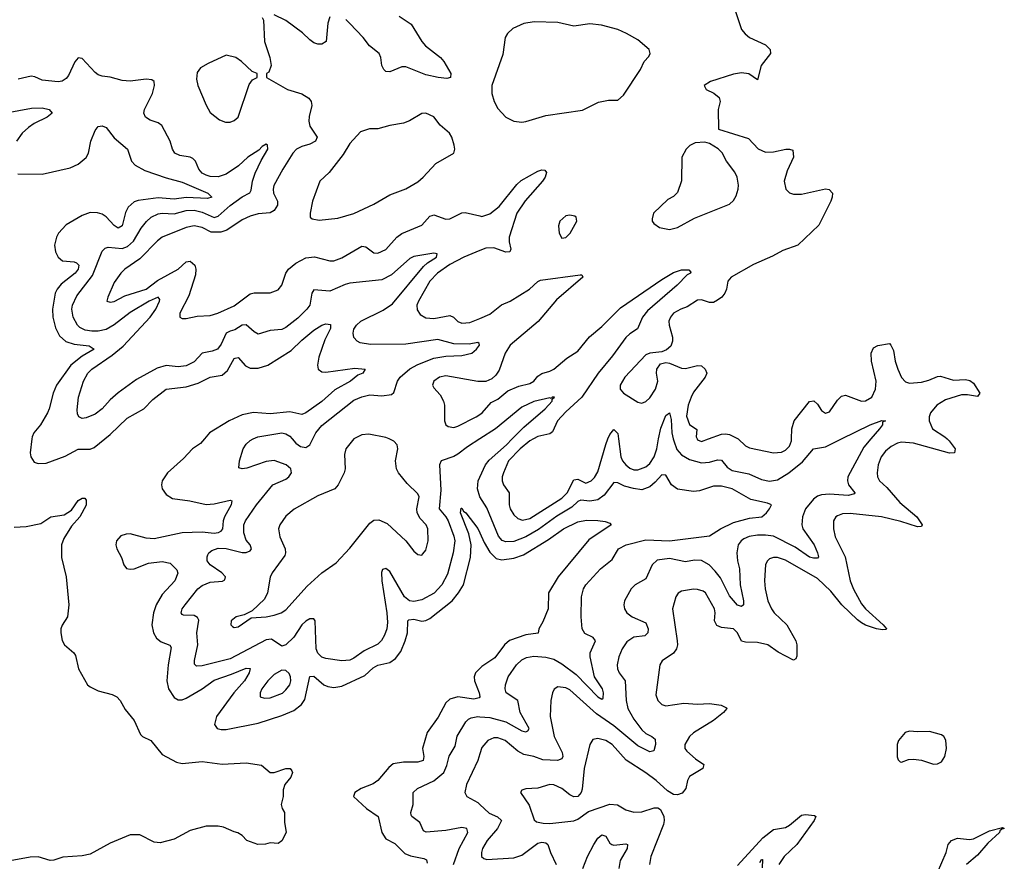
# Model space of a CAD drawing. Header units: inches. Extents: x 1603819 to 1745079, y 385938 to 533966.
# Tile 524 of 561: x 1647697 to 1652625, y 497886 to 502099. Entities that reach past the tile are written whole.
import ezdxf

# ---------------------------------------------------------------- set-up
doc = ezdxf.new("R2010")
doc.units = ezdxf.units.IN
doc.header["$MEASUREMENT"] = 0
for name, color, linetype in [('B6449', 7, 'Continuous'), ('B6459', 7, 'Continuous'), ('B6540', 7, 'Continuous'), ('B6550', 7, 'Continuous')]:
    doc.layers.add(name, color=color, linetype=linetype)

msp = doc.modelspace()

# ---------------------------------------------------------------- linework, layer by layer
at = {"layer": 'B6449', "color": 5}
for points, elevation in [([(1647758.9, 500000), (1647750.2, 499930), (1647753.7, 499910), (1647770, 499883.9), (1647790, 499876.8), (1647830, 499878.4), (1647925.5, 499914.5), (1647990, 499949.4), (1648050, 499948.9), (1648070, 499956.6), (1648122.7, 500000)], 320), ([(1648622.2, 500000), (1648602.9, 499977.1), (1648561.3, 499950), (1648517.4, 499902.6), (1648436.5, 499830), (1648410.2, 499790), (1648406.4, 499770), (1648410, 499751), (1648430, 499722.8), (1648461.4, 499701.4), (1648549.6, 499689.6), (1648630, 499672.1), (1648670, 499675.7), (1648750, 499693.4), (1648758.4, 499690), (1648756.1, 499670), (1648721.8, 499610), (1648715.2, 499590), (1648712.5, 499550), (1648702.6, 499537.4), (1648690.4, 499529.6), (1648670, 499527.2), (1648610, 499533.4), (1648510, 499530.9), (1648370, 499500.2), (1648330, 499503.7), (1648250, 499524.5), (1648230, 499524), (1648204.3, 499515.7), (1648182.4, 499490), (1648179.1, 499470), (1648183.2, 499450), (1648206.4, 499406.4), (1648218, 499370), (1648232.1, 499352.1), (1648250, 499347.8), (1648270, 499350.2), (1648341.4, 499378.6), (1648410, 499386.3), (1648450, 499378.6), (1648484.3, 499344.3), (1648489, 499329), (1648474.2, 499290), (1648410, 499221.6), (1648379.6, 499170), (1648367, 499130), (1648359.1, 499070), (1648366.7, 499030), (1648382.6, 499002.6), (1648404.9, 498984.9), (1648448.2, 498968.2), (1648456.1, 498956.1), (1648440.1, 498870), (1648433.7, 498790), (1648442.5, 498750), (1648470, 498705.6), (1648490, 498694.4), (1648510, 498694.7), (1648530, 498701.8), (1648610, 498749.7), (1648670, 498792.7), (1648757.6, 498822.4), (1648830, 498853.3), (1648851.5, 498851.5), (1648845.7, 498830), (1648822.7, 498790), (1648769.6, 498730), (1648682.5, 498610), (1648672, 498570), (1648684.9, 498550), (1648705.1, 498545.1), (1648730, 498546.1), (1648890, 498577.8), (1649010, 498615.3), (1649070, 498641.4), (1649107.6, 498670), (1649124.5, 498695.5), (1649150, 498811.5), (1649170, 498812.6), (1649219.7, 498770), (1649240.2, 498760.2), (1649270, 498756.6), (1649310, 498762.5), (1649424.7, 498815.3), (1649466.4, 498853.6), (1649490, 498867.5), (1649550, 498881.6), (1649578.8, 498901.2), (1649604.4, 498935.6), (1649625.7, 498990), (1649637.8, 499030), (1649640.3, 499090), (1649644.8, 499095.2), (1649670, 499097.5), (1649710, 499088.1), (1649730, 499090.6), (1649750, 499101.8), (1649860.9, 499190), (1649894.1, 499230), (1649917.7, 499270), (1649953.3, 499406.7), (1649957, 499470), (1649945.1, 499525.1), (1649902.8, 499630), (1649906.2, 499653.8), (1649910, 499654), (1649918, 499638), (1649930, 499630.2), (1649990, 499551.9), (1650000, 499530.2)], 320), ([(1649999.9, 500000.1), (1649938.6, 499961.4), (1649890, 499924.1), (1649870, 499912.4), (1649806.9, 499890), (1649798.2, 499870), (1649804.3, 499744.3), (1649796.7, 499650), (1649830.2, 499610.2), (1649841.1, 499590), (1649870, 499514), (1649874.2, 499490), (1649866.7, 499430), (1649837.4, 499322.6), (1649809.6, 499270.4), (1649771.5, 499228.5), (1649710, 499194.1), (1649670, 499186.3), (1649648.1, 499190), (1649622.8, 499210), (1649550, 499336.5), (1649530, 499351.3), (1649513.1, 499346.9), (1649508.4, 499331.6), (1649509.9, 499290.1), (1649535.1, 499130), (1649538, 499082), (1649533.8, 499050), (1649522.8, 499017.2), (1649508.4, 498991.6), (1649490, 498972.9), (1649420.7, 498939.3), (1649370, 498902.6), (1649350, 498893.2), (1649310, 498889.3), (1649230, 498900.8), (1649210, 498908.1), (1649190, 498928), (1649181.5, 498950), (1649175.2, 499090), (1649170, 499099.3), (1649150, 499099.6), (1649130, 499088.4), (1649110, 499069.3), (1649070, 499007.5), (1649030, 498969.2), (1649010, 498962), (1648957.4, 498997.4), (1648930, 498995), (1648750, 498900.1), (1648610, 498863.8), (1648582.8, 498862.8), (1648572, 498872), (1648571.5, 498891.5), (1648588.8, 498970), (1648584.2, 499030), (1648593.6, 499093.6), (1648586.9, 499106.9), (1648570, 499116.6), (1648517.5, 499117.5), (1648510, 499120.7), (1648505.7, 499130), (1648510.4, 499150), (1648524.9, 499170), (1648589.4, 499250), (1648610, 499266.6), (1648650, 499283.7), (1648711.7, 499288.3), (1648724.6, 499295.4), (1648727.1, 499310), (1648708.3, 499330), (1648651.1, 499370), (1648636.3, 499390), (1648634.7, 499410), (1648639.5, 499420.5), (1648644.2, 499430), (1648659, 499441), (1648690, 499452.9), (1648730, 499452.3), (1648810, 499431.6), (1648830, 499431.4), (1648850, 499440.3), (1648857.1, 499450), (1648850.9, 499470), (1648830, 499494), (1648818.4, 499530), (1648819.8, 499570), (1648827.3, 499590), (1648883, 499670), (1648963.8, 499770), (1649030, 499799.5), (1649044.9, 499810), (1649057.2, 499830), (1649054.7, 499850), (1649030.8, 499870.8), (1648970, 499892.9), (1648930, 499887.5), (1648833.7, 499853.7), (1648810.4, 499850.4), (1648794.8, 499854.8), (1648796.5, 499890), (1648816.5, 499950), (1648830, 499974), (1648850, 499993), (1648865.4, 500000)], 340), ([(1649369.1, 500000), (1649329, 499950), (1649322, 499922), (1649326.4, 499850), (1649321.3, 499830), (1649290.3, 499770), (1649274.4, 499750), (1649190, 499714.8), (1649070.8, 499649.3), (1649030, 499613.3), (1648999.7, 499570), (1648993, 499550), (1648998.9, 499510), (1649026, 499450), (1649027.9, 499430), (1649023.7, 499416.3), (1648960.3, 499330), (1648951.4, 499308.6), (1648937.8, 499230), (1648922, 499198), (1648859.9, 499140.1), (1648819.9, 499120.1), (1648781, 499110), (1648756.3, 499090), (1648754, 499070), (1648762, 499062), (1648770, 499056.3), (1648790, 499059.3), (1648855.6, 499104.4), (1648930, 499110.2), (1648970, 499118.5), (1649006, 499130), (1649030, 499144.3), (1649136.7, 499263.3), (1649209.9, 499330.1), (1649280.4, 499379.6), (1649350, 499453.1), (1649450, 499578.6), (1649470, 499593.2), (1649495.2, 499595.2), (1649536.7, 499576.7), (1649630.2, 499490.2), (1649670, 499438.4), (1649690, 499422.4), (1649710, 499419.1), (1649715.4, 499424.6), (1649730, 499444), (1649741.8, 499490), (1649739.8, 499550), (1649731.7, 499570), (1649702, 499602), (1649687, 499630), (1649684.8, 499650), (1649696.8, 499710), (1649690, 499725.6), (1649637.2, 499777.2), (1649593.1, 499830), (1649582.3, 499850), (1649577.3, 499890), (1649589.6, 499950), (1649587, 499970), (1649570, 499989.4), (1649546.4, 500000)], 360), ([(1649061.3, 500000), (1649078.9, 499978.9), (1649102, 499962), (1649130, 499956.5), (1649150, 499971), (1649164.1, 500000)], 340), ([(1650000, 499709.7), (1649999.8, 499710), (1649988.6, 499750), (1649991.3, 499790), (1650000, 499808.8)], 340), ([(1647670, 499558), (1647730, 499562.6), (1647802.4, 499577.6), (1647853.2, 499610), (1647919.5, 499620.5), (1647955.9, 499644.1), (1647990, 499691.4), (1648010, 499703), (1648023.6, 499703.6), (1648030, 499694), (1648030, 499669.3), (1647997.7, 499610), (1647957.1, 499562.9), (1647918.3, 499501.7), (1647906.9, 499470), (1647907.2, 499407.2), (1647930.2, 499310), (1647943.8, 499170), (1647936.4, 499110), (1647910, 499068.7), (1647903, 499050), (1647903, 499030), (1647910.4, 498990.4), (1647922, 498970), (1647969, 498929), (1647976.1, 498916.1), (1647991.6, 498850), (1648036, 498770), (1648050, 498758.4), (1648090, 498738.8), (1648160.4, 498720.4), (1648183.8, 498710), (1648200.3, 498690), (1648225.3, 498645.3), (1648270.2, 498590), (1648301.2, 498521.2), (1648311.3, 498511.3), (1648354, 498490), (1648410, 498420.4), (1648481.9, 498381.8), (1648510, 498375), (1648610, 498385.1), (1648710, 498372), (1648830, 498378.5), (1648907.9, 498367.9), (1648951, 498331), (1648971, 498331), (1649030, 498350.4), (1649050.4, 498350.4), (1649059.3, 498339.3), (1649062, 498330), (1649053.4, 498306.6), (1649024, 498270), (1649016, 498244), (1649016, 498210), (1649006, 498170), (1649011, 498150), (1649022.8, 498130), (1649022.5, 498082.5), (1649030.8, 498030), (1649010, 497988.7), (1648990, 497975.3), (1648950, 497979), (1648928.2, 497971.8), (1648888.7, 497970), (1648833.2, 497990), (1648810, 498015.3), (1648789.2, 498029.2), (1648770, 498032.7), (1648717.2, 498057.2), (1648690, 498062), (1648630, 498061.3), (1648550, 498039.8), (1648470, 497997), (1648401, 497979), (1648370, 497981.6), (1648297.9, 498017.9), (1648250, 498019), (1648150, 497976.3), (1648050, 497921.3), (1648010, 497913.8), (1647912.9, 497907.2), (1647868.8, 497891.2), (1647850, 497889.9), (1647790, 497907.5), (1647750, 497907), (1647650, 497888.9)], 280), ([(1650000, 498851.5), (1649979, 498830), (1649971.6, 498810), (1649973.9, 498790), (1649996.2, 498730), (1650000, 498711)], 320), ([(1650000, 498709.7), (1649996.4, 498703.6), (1649970, 498696.9), (1649890, 498709.9), (1649850, 498697.3), (1649830, 498678.8), (1649792.3, 498607.7), (1649736.6, 498530), (1649712.6, 498450), (1649720.1, 498410), (1649715.9, 498390), (1649690, 498381.8), (1649617.9, 498382.1), (1649566.9, 498373.1), (1649544.5, 498355.5), (1649489.4, 498290.6), (1649465.8, 498274.2), (1649406.7, 498250), (1649373.7, 498230), (1649367.2, 498210), (1649432.9, 498150), (1649490.7, 498110.7), (1649509.4, 498030), (1649530, 497998.2), (1649575.4, 497975.4), (1649624.9, 497924.9), (1649653.3, 497913.3), (1649720.4, 497900.4), (1649733.8, 497893.8), (1649736.6, 497876.6)], 320), ([(1649868.7, 497870), (1649896.6, 497950), (1649939.7, 498030), (1649935.6, 498050), (1649910, 498054.3), (1649830, 498039.4), (1649731.4, 498031.4), (1649718.9, 498038.9), (1649700.4, 498080.4), (1649659.5, 498110), (1649657.2, 498117.2), (1649655.2, 498130), (1649666.3, 498170), (1649666.7, 498230), (1649688, 498250), (1649770, 498288.5), (1649819.2, 498330), (1649835.3, 498364.7), (1649847.1, 498412.9), (1649877.2, 498462.8), (1649887.1, 498512.9), (1649930, 498584.8), (1649943, 498597), (1649956.2, 498603.8), (1649990.1, 498609.9), (1650000, 498609.3)], 340), ([(1650000, 498423.5), (1649989.5, 498390.5), (1649933.8, 498270), (1649924.9, 498230), (1649935.5, 498210), (1649990, 498179.6), (1650000, 498170.5)], 360)]:
    msp.add_lwpolyline(points, dxfattribs=dict(at, elevation=elevation))
at = {"layer": 'B6449', "color": 5, "elevation": 340}
msp.add_lwpolyline([(1649010, 498842.3), (1648970, 498820.9), (1648938.6, 498790), (1648909.3, 498750), (1648900.2, 498730), (1648900.4, 498710), (1648922.2, 498702.2), (1648950, 498704.8), (1649012, 498728), (1649030, 498743.6), (1649048.9, 498770), (1649054.4, 498790), (1649053.3, 498810), (1649046.4, 498826.4), (1649030, 498841.7)], close=True, dxfattribs=at)
at = {"layer": 'B6459', "color": 5}
for points, elevation in [([(1651957, 500000), (1651921.6, 499958.4), (1651841.5, 499810), (1651839.4, 499790), (1651845.5, 499770), (1651877.4, 499730), (1651875.1, 499724.9), (1651842.8, 499717.2), (1651750, 499723), (1651710, 499721.1), (1651690, 499714), (1651670, 499699.2), (1651630, 499649.8), (1651614.4, 499610), (1651611.4, 499570), (1651617, 499550), (1651672.4, 499470), (1651690.2, 499429.8), (1651694, 499410), (1651690, 499403.5), (1651670, 499402.5), (1651650, 499408.5), (1651577.7, 499457.7), (1651470, 499512.8), (1651430, 499519), (1651390, 499518.9), (1651348.1, 499511.9), (1651320.7, 499499.3), (1651307.3, 499490), (1651293.2, 499470), (1651286.1, 499430), (1651289.1, 499390), (1651300.3, 499350), (1651302.8, 499270), (1651319.3, 499190), (1651319.5, 499170), (1651310, 499161.1), (1651290, 499167.8), (1651250, 499214.5), (1651204.1, 499304.1), (1651178.3, 499338.3), (1651146.9, 499370), (1651110, 499392), (1651073.8, 499393.8), (1651030, 499385.2), (1650950, 499402.2), (1650887.2, 499392.8), (1650862.8, 499370), (1650830, 499299.1), (1650777, 499270), (1650756.9, 499250), (1650724.7, 499190), (1650720.8, 499170), (1650724, 499150), (1650734.9, 499130), (1650762.7, 499110), (1650830, 499079.7), (1650842.1, 499050), (1650841.5, 499030), (1650825.5, 499014.5), (1650770, 499007.5), (1650736.2, 498983.8), (1650712, 498950), (1650695.2, 498910), (1650687.8, 498870), (1650689.4, 498850), (1650696.9, 498830), (1650727.6, 498790), (1650731.9, 498690), (1650741.4, 498650), (1650770, 498598.2), (1650810, 498543.5), (1650830, 498524.8), (1650860.4, 498510), (1650876.7, 498496.7), (1650879, 498470), (1650870, 498439.6), (1650850, 498434.6), (1650790, 498464.3), (1650670, 498564.4), (1650583.5, 498623.5), (1650450, 498744.6), (1650430, 498754.8), (1650390, 498758.9), (1650371.7, 498748.3), (1650363.6, 498730), (1650356.1, 498690), (1650352.8, 498610), (1650372, 498510), (1650411.9, 498430), (1650414.6, 498410), (1650410, 498398.9), (1650388.8, 498391.2), (1650314.5, 498394.5), (1650270, 498410.5), (1650220.7, 498420.7), (1650190, 498437.2), (1650126.9, 498490), (1650090, 498504.2), (1650070, 498503.7), (1650040.3, 498490), (1650010, 498455.1), (1650000, 498423.5)], 360), ([(1650000, 499808.8), (1650028.9, 499871.1), (1650046.3, 499893.7), (1650133.1, 499970), (1650162.6, 500000)], 340), ([(1650268.1, 500000), (1650250, 499989.9), (1650201.5, 499950), (1650144.3, 499890), (1650118.4, 499830), (1650112.2, 499810), (1650112.3, 499790), (1650119.1, 499770), (1650146.7, 499730), (1650146.5, 499670), (1650151.7, 499650), (1650170, 499620.7), (1650190, 499601.6), (1650213.4, 499593.4), (1650250, 499601.5), (1650410, 499703.3), (1650437.2, 499730), (1650470, 499794.9), (1650490, 499799.3), (1650530, 499778.5), (1650556.8, 499790), (1650573.2, 499806.8), (1650590, 499835.6), (1650630, 499973.1), (1650640.9, 500000)], 360), ([(1652338.5, 500000), (1652349.2, 499990), (1652379.1, 499950), (1652375.5, 499930), (1652350, 499929.3), (1652170, 499978.2), (1652110, 499983.6), (1652090, 499979.5), (1652057.9, 499962.1), (1652030, 499939.3), (1652007.8, 499910), (1651993.9, 499870), (1651987.9, 499830), (1651990.2, 499810), (1652000.7, 499790), (1652036.6, 499756.6), (1652101.4, 499681.4), (1652186.7, 499610), (1652214.4, 499570), (1652210, 499561.2), (1652190, 499559.8), (1652107.2, 499587.2), (1652010, 499609.5), (1651852.7, 499627.3), (1651814.7, 499625.3), (1651790, 499615.8), (1651781.7, 499610), (1651770.2, 499590), (1651769.2, 499550.8), (1651778.6, 499510), (1651828, 499410), (1651854, 499290), (1651870, 499248.9), (1651910, 499175.3), (1651930, 499150.4), (1652018.3, 499070), (1652034.6, 499050), (1652033.4, 499046.6), (1652015.2, 499044.8), (1651985.1, 499050), (1651930, 499068.6), (1651910, 499080.4), (1651890, 499094.5), (1651812.1, 499170), (1651757.3, 499237.3), (1651690, 499301.1), (1651530, 499393), (1651490, 499406.3), (1651470, 499406.8), (1651450, 499399.8), (1651439, 499390), (1651430, 499372), (1651425.4, 499290), (1651428.6, 499250), (1651442, 499190), (1651459, 499150), (1651472.5, 499130), (1651536.6, 499070), (1651581.7, 498990), (1651586.9, 498970), (1651587.1, 498912.9), (1651581.3, 498898.7), (1651570, 498892.6), (1651493.3, 498933.3), (1651440.7, 498970), (1651390, 498981.4), (1651330, 498982.2), (1651310, 498988.2), (1651288.9, 499028.9), (1651270, 499048.9), (1651210, 499055.8), (1651186.2, 499066.2), (1651175.2, 499090), (1651178.5, 499130), (1651173.6, 499150), (1651130, 499229.7), (1651118, 499238), (1651090, 499246.8), (1651070, 499247.8), (1651010, 499238.5), (1650992.3, 499227.7), (1650980.3, 499210), (1650963.9, 499150), (1650987.1, 498990), (1650988.7, 498970), (1650984, 498950), (1650970, 498928), (1650912, 498890), (1650900.9, 498870), (1650880, 498720), (1650891.5, 498690), (1650910, 498671.5), (1650930, 498663.8), (1651021.7, 498678.3), (1651090, 498672.2), (1651150, 498675.1), (1651207.2, 498667.2), (1651233.6, 498653.6), (1651235.6, 498650), (1651220.2, 498630), (1651170.2, 498590), (1651070, 498529.8), (1651048.5, 498510), (1651025.4, 498470), (1651026.5, 498450), (1651036.4, 498436.4), (1651078.5, 498398.5), (1651120.3, 498370), (1651116, 498350), (1651049.1, 498310), (1651039.2, 498290), (1651030.2, 498250), (1651013.1, 498226.8), (1650990, 498218.4), (1650970, 498220.9), (1650939.4, 498239.4), (1650882.9, 498290), (1650830, 498329), (1650731.7, 498391.7), (1650662.4, 498470), (1650630, 498491.2), (1650590, 498501.4), (1650565.2, 498494.8), (1650550.2, 498469.8), (1650521.7, 498350), (1650512.5, 498247.5), (1650507.1, 498230), (1650490, 498210.9), (1650470, 498208.7), (1650450, 498218), (1650409.7, 498250), (1650370, 498268.9), (1650350, 498269.8), (1650290, 498252), (1650230, 498249.4), (1650210, 498241.2), (1650203, 498230), (1650246.3, 498166.3), (1650272.7, 498092.7), (1650284.2, 498084.1), (1650316.4, 498076.4), (1650350, 498075.1), (1650470, 498089), (1650490, 498097.4), (1650544.6, 498135.4), (1650650, 498172.5), (1650688.3, 498168.2), (1650730, 498142.7), (1650770, 498131.5), (1650810, 498133.7), (1650872.8, 498152.8), (1650890, 498153.4), (1650904.7, 498144.7), (1650920.2, 498110), (1650922.7, 498090), (1650919, 498070), (1650855.5, 497910), (1650848.7, 497870)], 380), ([(1650693.8, 500000), (1650706.2, 499910), (1650714, 499890), (1650730, 499870.2), (1650750, 499853.9), (1650770, 499845.9), (1650790, 499844.7), (1650830, 499860.1), (1650850, 499876.6), (1650872.6, 499910), (1650885.1, 499950), (1650894.9, 500000)], 360), ([(1650967.8, 500000), (1650970.1, 499990), (1650986.5, 499946.6), (1651010, 499919.8), (1651050, 499897.2), (1651110, 499879.8), (1651150, 499883.8), (1651190, 499894.8), (1651210, 499894.6), (1651238.5, 499858.5), (1651262.4, 499842.4), (1651346.2, 499826.2), (1651410, 499796.8), (1651450, 499788.3), (1651490, 499795.9), (1651545.6, 499830), (1651615, 499885), (1651670, 499950.2), (1651730, 499961), (1651810, 500000)], 360), ([(1651087.7, 500000), (1651090, 499995.3), (1651110, 499987.9), (1651144.1, 500000)], 380), ([(1651292.8, 500000), (1651330, 499965.6), (1651350, 499955.8), (1651470.2, 499930.2), (1651510, 499934), (1651530, 499944.1), (1651550, 499963.2), (1651560.2, 499990), (1651560.5, 500000)], 380), ([(1650000, 498609.3), (1650050, 498606.5), (1650130, 498584), (1650210, 498539.1), (1650230, 498533.3), (1650240.5, 498539.5), (1650247.7, 498550), (1650201.5, 498630), (1650190.1, 498690.1), (1650131.4, 498730), (1650127.6, 498750), (1650128.5, 498770), (1650142, 498810), (1650183.2, 498870), (1650210, 498893.6), (1650233.7, 498906.3), (1650270, 498913.5), (1650330, 498908.2), (1650370, 498898.3), (1650410, 498874.7), (1650481.3, 498821.3), (1650590, 498709.3), (1650610, 498697.3), (1650617.2, 498702.8), (1650619.2, 498730), (1650613.9, 498750), (1650573.6, 498810), (1650551.8, 498910), (1650551.9, 498930), (1650579.2, 498990), (1650566.9, 499006.9), (1650526, 499026), (1650512.8, 499050), (1650506.8, 499110), (1650508.1, 499210), (1650519.1, 499250), (1650530.2, 499270), (1650603.6, 499350), (1650662.8, 499397.2), (1650693.6, 499450), (1650732.2, 499470), (1650830, 499495.4), (1650950, 499490.4), (1651150, 499515.1), (1651203.6, 499550), (1651270, 499581.8), (1651350, 499602.8), (1651410.5, 499610), (1651434.9, 499630), (1651450.4, 499650), (1651458.8, 499670), (1651438.9, 499678.9), (1651356.2, 499696.2), (1651262, 499750), (1651210, 499764), (1651170, 499763), (1651099.2, 499740.8), (1651070, 499736.8), (1650990, 499747.9), (1650959.1, 499770), (1650930, 499818.4), (1650910, 499820.2), (1650877, 499783), (1650850, 499760.5), (1650810, 499746.1), (1650768.6, 499751.4), (1650724, 499764), (1650690, 499780.1), (1650670, 499782.2), (1650621.6, 499718.4), (1650590, 499695.7), (1650550, 499688.4), (1650506.2, 499693.8), (1650490, 499686.4), (1650460.7, 499659.3), (1650386, 499614), (1650293.2, 499546.8), (1650230, 499510.1), (1650170, 499486.9), (1650130, 499485.3), (1650111.5, 499491.5), (1650093.4, 499513.4), (1650035, 499655), (1650000, 499709.7)], 340), ([(1650000, 499530.2), (1650022.1, 499482.1), (1650050, 499434.1), (1650082.4, 499402.4), (1650110, 499394.5), (1650170, 499403.3), (1650219.3, 499420.7), (1650343.2, 499496.8), (1650418.5, 499550), (1650490, 499584.5), (1650533.1, 499593.1), (1650590, 499592.2), (1650627.1, 499587.1), (1650650, 499578), (1650658, 499570), (1650544.7, 499495.3), (1650392.2, 499310), (1650344.3, 499230), (1650341.4, 499150), (1650315.5, 499084.5), (1650295.5, 499050), (1650292.7, 499027.3), (1650230, 499019.9), (1650148.5, 498991.5), (1650122.8, 498970), (1650075.2, 498904.8), (1650010, 498861.8), (1650000, 498851.5)], 320), ([(1650000, 498711), (1650000.2, 498710), (1650000, 498709.7)], 320), ([(1650000, 498170.5), (1650047.4, 498127.4), (1650088.8, 498108.8), (1650108, 498090), (1650088.8, 498050), (1650037, 497990), (1650013.5, 497950), (1650007.8, 497930), (1650008.3, 497910), (1650020, 497900), (1650035.5, 497895.5), (1650170, 497903), (1650210, 497916.6), (1650290, 497976.8), (1650310, 497981.6), (1650330, 497978.3), (1650340.7, 497970), (1650354, 497930), (1650382.3, 497870)], 360), ([(1651290, 497864.8), (1651416.1, 498003.9), (1651470, 498044.7), (1651530, 498055.7), (1651550, 498066.2), (1651610, 498117.2), (1651630, 498120.1), (1651675.4, 498115.4), (1651681.7, 498110), (1651673.7, 498090), (1651586, 497970), (1651523.8, 497910), (1651496.6, 497870)], 380), ([(1650516, 497850), (1650539.3, 497910), (1650570, 497970.2), (1650590, 498002), (1650610, 498018.2), (1650630, 498012), (1650650, 497976.1), (1650660.4, 497970), (1650670, 497966.8), (1650730, 497973.7), (1650739.5, 497970), (1650737.4, 497950), (1650702.6, 497890), (1650695.1, 497850)], 360), ([(1652290.4, 497829.6), (1652333.9, 497930), (1652343.4, 497970), (1652359.9, 497990), (1652390, 498002.4), (1652450, 497995.7), (1652470, 497999.1), (1652550, 498038.9), (1652614.9, 498054.9), (1652624.7, 498050), (1652612.7, 498047.3), (1652601.7, 498038.3), (1652601.1, 498030), (1652542.9, 497977.1), (1652490, 497916.6), (1652435.5, 497870)], 380), ([(1651400.7, 497879.3), (1651410, 497895.2), (1651415.2, 497895.2), (1651413.6, 497853.6)], 360)]:
    msp.add_lwpolyline(points, dxfattribs=dict(at, elevation=elevation))
at = {"layer": 'B6459', "color": 5, "elevation": 420}
msp.add_lwpolyline([(1652150, 498537.6), (1652128, 498530), (1652095.8, 498490), (1652089.1, 498470), (1652089, 498409), (1652093.2, 498393.2), (1652104.1, 498384.1), (1652110, 498382), (1652144.7, 498395.3), (1652170, 498397.6), (1652210, 498392.4), (1652270, 498372.7), (1652290, 498373), (1652310, 498384), (1652327.3, 498410), (1652335.6, 498450), (1652331.5, 498491.5), (1652322.7, 498510), (1652310, 498519.5), (1652250, 498535.8), (1652190, 498533.3)], close=True, dxfattribs=at)
at = {"layer": 'B6540', "color": 5}
for points, elevation in [([(1648911, 502110), (1648916.7, 502096.7), (1648922.2, 501990), (1648948.9, 501910), (1648955.8, 501870), (1648943.5, 501836.5), (1648932, 501830), (1648932, 501810), (1649037.3, 501750), (1649110, 501727.1), (1649145.1, 501705.1), (1649156, 501690), (1649158.5, 501670), (1649145.4, 501614.5), (1649144.3, 501590), (1649150, 501566), (1649186.7, 501510), (1649176.9, 501490), (1649150, 501476.2), (1649110, 501464.8), (1649083.2, 501450), (1649063.8, 501430), (1649014, 501350), (1648969.4, 501269.4), (1648965.3, 501250), (1648967.8, 501230), (1648987.8, 501190), (1648987.3, 501170), (1648970, 501143.2), (1648950, 501132.5), (1648890, 501126.4), (1648850, 501115.2), (1648810, 501096.3), (1648734.2, 501045.9), (1648704.6, 501035.4), (1648655.5, 501035.5), (1648610, 501058.3), (1648570, 501066.5), (1648530, 501057.9), (1648410.2, 501010), (1648387.5, 500992.5), (1648298.1, 500901.9), (1648222.8, 500850), (1648203.9, 500830), (1648170, 500783.6), (1648138.3, 500710), (1648134, 500690), (1648150, 500684), (1648170, 500688.4), (1648223.3, 500716.7), (1648330, 500749.3), (1648386.2, 500793.8), (1648490.8, 500849.2), (1648530, 500886.5), (1648550, 500890.8), (1648574.2, 500870), (1648579.1, 500850), (1648577.6, 500822.4), (1648544, 500716), (1648498.7, 500630), (1648499.1, 500610), (1648510, 500602.4), (1648530, 500603.1), (1648586, 500614), (1648650, 500617.4), (1648689, 500629), (1648770, 500665.6), (1648850, 500726.8), (1648870, 500731.9), (1648950, 500731.3), (1648990, 500747.2), (1649009.8, 500770.2), (1649028.9, 500830), (1649042.8, 500850), (1649079.6, 500880.4), (1649130, 500907.3), (1649171.9, 500911.9), (1649250, 500891.2), (1649270, 500891.1), (1649310, 500907.5), (1649410, 500965.4), (1649430, 500962), (1649470, 500931.6), (1649490, 500930.2), (1649530, 500947.7), (1649585, 501010), (1649610, 501029.3), (1649709.8, 501070.2), (1649750, 501114.6), (1649761.2, 501118.8), (1649770, 501121.5), (1649830, 501100.6), (1649850, 501101.1), (1649910, 501131.3), (1649926.3, 501133.7), (1650000, 501116.3)], 360), ([(1649250, 502113.2), (1649238.7, 502081.3), (1649230.4, 501989.6), (1649210, 501976.2), (1649190, 501976.3), (1649170, 501983.5), (1649150, 501998), (1649112.7, 502032.7), (1649030, 502095.1), (1648970, 502123.6)], 360), ([(1649596.6, 502116.6), (1649657, 502077), (1649709, 501989), (1649727.7, 501967.7), (1649803.1, 501910), (1649820.3, 501890), (1649854.4, 501830), (1649854, 501810), (1649835.1, 501804.9), (1649791.3, 501808.7), (1649730, 501822), (1649630, 501863.5), (1649610, 501862), (1649550, 501838.5), (1649530, 501839.2), (1649519.2, 501850), (1649510, 501869.5), (1649505, 501910), (1649496.5, 501930), (1649447.1, 501967.1), (1649416.5, 502010), (1649350, 502079.8), (1649330, 502099.8)], 360), ([(1649164.1, 500000), (1649178.7, 500030), (1649210, 500067.2), (1649370, 500194.5), (1649410, 500211.3), (1649450, 500221), (1649510, 500215.2), (1649557.7, 500222.3), (1649570, 500231.8), (1649588.2, 500290), (1649601.1, 500310), (1649650, 500351.5), (1649690, 500372.9), (1649770, 500404.1), (1649830, 500414), (1649910, 500418.3), (1649959.3, 500430), (1649983.6, 500450), (1649997.7, 500470), (1649997.1, 500477.1), (1649990, 500482.4), (1649946.3, 500473.7), (1649870, 500475.7), (1649790, 500498), (1649630, 500474.6), (1649452.4, 500472.4), (1649401.6, 500481.6), (1649385.7, 500490), (1649370, 500508.5), (1649365.8, 500530), (1649370.2, 500550), (1649383, 500570), (1649404.3, 500590), (1649515.5, 500644.5), (1649563.7, 500676.3), (1649717.4, 500862.6), (1649738.5, 500881.5), (1649784, 500910), (1649786.4, 500926.4), (1649770, 500930.2), (1649670, 500912.8), (1649650, 500903), (1649557.6, 500822.4), (1649510, 500796.1), (1649350, 500779.6), (1649326.5, 500773.5), (1649250, 500739.6), (1649170, 500746.3), (1649159.4, 500730), (1649148.6, 500670), (1649134.9, 500650), (1649090, 500604.8), (1649030, 500558.3), (1649010, 500548.1), (1648950, 500543), (1648890, 500525.4), (1648870, 500536), (1648830, 500570.9), (1648810, 500568.8), (1648774.1, 500545.9), (1648750, 500539.6), (1648731.2, 500528.8), (1648705.7, 500474.3), (1648687.1, 500450), (1648661.2, 500438.8), (1648609.9, 500430.1), (1648570, 500386.6), (1648530, 500366.6), (1648490, 500361.6), (1648430, 500367.3), (1648385.6, 500354.4), (1648282.4, 500297.6), (1648190, 500230.2), (1648150, 500196.1), (1648109.4, 500150.6), (1648075.1, 500124.9), (1648030, 500105), (1648010, 500103.2), (1647993, 500110), (1647986.2, 500126.2), (1647985.1, 500145.1), (1647991.4, 500210), (1648016.6, 500290), (1648038.6, 500330), (1648058.5, 500350), (1648160.8, 500419.2), (1648215.3, 500464.7), (1648350.6, 500610), (1648378.3, 500650), (1648397.5, 500690), (1648397.9, 500697.9), (1648390.2, 500710.2), (1648345.2, 500690), (1648250, 500633.3), (1648170, 500570.9), (1648130, 500547.7), (1648090, 500538.9), (1648058.9, 500538.9), (1648025, 500545), (1647998.4, 500558.4), (1647986.3, 500570), (1647965.6, 500610), (1647958.4, 500650), (1647961.5, 500670), (1647983.6, 500716.4), (1648061, 500819), (1648110, 500939.7), (1648124.5, 500955.5), (1648139.5, 500960.5), (1648210, 500953.4), (1648237.2, 500962.8), (1648267.4, 500990), (1648305.3, 501054.7), (1648331.4, 501088.6), (1648354.7, 501110), (1648390, 501126.4), (1648410, 501129.9), (1648470, 501127.5), (1648530, 501144.3), (1648570, 501145.6), (1648610, 501135.3), (1648670, 501109.2), (1648690, 501115.3), (1648750, 501169.4), (1648810, 501211.7), (1648848.3, 501231.7), (1648855.2, 501244.8), (1648861.9, 501290), (1648875.1, 501330), (1648905.4, 501394.6), (1648939.8, 501450), (1648938, 501470), (1648930, 501476.1), (1648910, 501464.2), (1648893.8, 501446.2), (1648839.1, 501410), (1648792.3, 501367.7), (1648730, 501324.8), (1648690, 501311.4), (1648650, 501313.2), (1648630, 501319.8), (1648610.1, 501330.1), (1648593.2, 501350), (1648577.4, 501390), (1648564.1, 501404.1), (1648550, 501411), (1648498.4, 501418.4), (1648474.4, 501430), (1648461.5, 501450), (1648450, 501490.7), (1648408.4, 501568.4), (1648390, 501582.3), (1648350, 501596), (1648327, 501610), (1648318.3, 501630), (1648321.3, 501650), (1648361.4, 501730), (1648372, 501770), (1648370.1, 501790.1), (1648357.8, 501797.8), (1648330, 501800.7), (1648250, 501790.2), (1648210, 501794.2), (1648150, 501811.7), (1648110, 501816.2), (1648090, 501822.2), (1648074.2, 501834.2), (1648010, 501904.9), (1647990, 501907.2), (1647973, 501887), (1647940.9, 501819.1), (1647930, 501804.4), (1647910, 501791.3), (1647890, 501788.5), (1647810, 501796.1), (1647773.4, 501813.4), (1647755.3, 501815.3), (1647690, 501800.7)], 340), ([(1647630, 501632.5), (1647756.2, 501656.2), (1647810, 501657.8), (1647844.9, 501650), (1647860.5, 501630), (1647834.4, 501610), (1647770, 501578.6), (1647741.5, 501558.5), (1647708.9, 501530), (1647680.7, 501490)], 320), ([(1647687.6, 501327.6), (1647810, 501326), (1647950, 501357.6), (1647990, 501375.3), (1648030, 501409.4), (1648041.2, 501430), (1648053.2, 501490), (1648075.8, 501544.2), (1648090, 501564.4), (1648110, 501568.1), (1648130, 501558.3), (1648170, 501506.8), (1648237.2, 501450), (1648256.5, 501390), (1648274.9, 501370), (1648324.2, 501344.2), (1648430, 501306.6), (1648510, 501284.8), (1648639.5, 501230), (1648658.4, 501210), (1648636.5, 501203.5), (1648530, 501209), (1648470, 501200.8), (1648390, 501206.6), (1648290, 501194.2), (1648270, 501186.9), (1648240.2, 501159.8), (1648227.2, 501132.8), (1648210, 501067.1), (1648190, 501055.4), (1648170, 501069.3), (1648130, 501112.2), (1648110, 501124.6), (1648087.5, 501132.5), (1648050, 501133.5), (1648010, 501119.1), (1647930, 501071.3), (1647891.1, 501030), (1647880.9, 501010), (1647871.8, 500970), (1647876.7, 500936.7), (1647890, 500910.3), (1647911.9, 500891.9), (1647970, 500886.3), (1647982.3, 500882.3), (1647993.8, 500870), (1647990.1, 500850), (1647975.3, 500830), (1647905.2, 500774.8), (1647884.5, 500750), (1647874.6, 500730), (1647860.9, 500650), (1647863.3, 500610), (1647875.8, 500555.8), (1647895.8, 500515.8), (1647928.3, 500488.3), (1647970, 500474.9), (1648045.4, 500465.5), (1648070.3, 500450), (1648010, 500413.9), (1647953.1, 500370), (1647881.1, 500270), (1647865, 500230), (1647845.5, 500150), (1647836.3, 500130), (1647801.9, 500070), (1647768.8, 500030), (1647760.1, 500010), (1647758.9, 500000)], 320), ([(1650000, 500942.8), (1649919.2, 500910), (1649850, 500873.1), (1649787.8, 500830), (1649749.6, 500790), (1649692.3, 500690), (1649685, 500670), (1649685.8, 500645.7), (1649702.2, 500622.2), (1649730, 500606.4), (1649770, 500603), (1649850, 500617.3), (1649868.9, 500608.9), (1649890, 500588.4), (1649910, 500579.8), (1649950, 500582.2), (1650000, 500603.5)], 360), ([(1648122.7, 500000), (1648150, 500022.5), (1648235.1, 500104.9), (1648318.6, 500150), (1648362.9, 500197.1), (1648430, 500249.3), (1648530, 500260.3), (1648590, 500280.1), (1648650, 500309.4), (1648710, 500319.8), (1648737, 500343), (1648770, 500402.6), (1648775.8, 500404.2), (1648790, 500407.4), (1648826.6, 500366.6), (1648850, 500355), (1648890, 500354.1), (1648939.7, 500370), (1649056.7, 500443.3), (1649110, 500495.3), (1649170, 500544.7), (1649210, 500570.2), (1649230, 500576.9), (1649253.4, 500573.4), (1649253.4, 500553.4), (1649224, 500496), (1649194.3, 500410), (1649187.8, 500370), (1649190.2, 500350), (1649210, 500335.4), (1649230, 500334.5), (1649374.8, 500354.8), (1649426, 500350), (1649414.9, 500330), (1649390, 500319.3), (1649352.8, 500290), (1649274.6, 500245.4), (1649210, 500188.1), (1649130, 500130.6), (1649110, 500122), (1649050, 500136.1), (1648950, 500126.2), (1648867.3, 500132.7), (1648810, 500121.3), (1648745.4, 500090), (1648647.4, 500030), (1648622.2, 500000)], 320), ([(1650000, 500287.5), (1649990, 500287.3), (1649830, 500315.6), (1649798.8, 500310), (1649770.5, 500290), (1649763.8, 500270), (1649770, 500256), (1649800.9, 500220.9), (1649818.7, 500190), (1649822.6, 500170), (1649823.1, 500090), (1649830.4, 500070.4), (1649842, 500062), (1649870, 500058), (1649890, 500064.4), (1649982.4, 500110), (1650000, 500122.3)], 360), ([(1648865.4, 500000), (1648889.2, 500010.8), (1649010, 500030.5), (1649030, 500026.2), (1649050, 500013.6), (1649061.3, 500000)], 340), ([(1649546.4, 500000), (1649530, 500007.3), (1649444.7, 500024.7), (1649410, 500020.4), (1649370, 500001.1), (1649369.1, 500000)], 360)]:
    msp.add_lwpolyline(points, dxfattribs=dict(at, elevation=elevation))
for points, elevation in [([(1648730, 501920.5), (1648640.2, 501879.8), (1648602.4, 501857.6), (1648585.5, 501834.5), (1648581.7, 501801.7), (1648588.2, 501770), (1648630, 501671), (1648650, 501634.8), (1648696.7, 501596.7), (1648726.6, 501586.6), (1648750, 501586.4), (1648770, 501593.4), (1648790, 501611), (1648846.3, 501773.7), (1648862, 501798), (1648886, 501810), (1648886, 501830), (1648860.1, 501840.1), (1648807.6, 501890), (1648779.5, 501910)], 360), ([(1649730, 501631.2), (1649710, 501629.5), (1649647.5, 501592.5), (1649618.6, 501581.4), (1649550, 501569.8), (1649490, 501553), (1649447.3, 501552.7), (1649403.2, 501536.8), (1649350, 501478.3), (1649315.4, 501424.6), (1649245.7, 501334.3), (1649199.3, 501290), (1649163.1, 501190), (1649150.5, 501130), (1649150.8, 501110), (1649161.7, 501101.7), (1649195.8, 501095.8), (1649290, 501106), (1649370, 501129.1), (1649470, 501175.6), (1649550, 501221.5), (1649630, 501252.4), (1649690, 501287.1), (1649716.8, 501310), (1649780.6, 501379.4), (1649869.3, 501430), (1649875.1, 501450), (1649872, 501470), (1649860.5, 501510), (1649847.6, 501530), (1649802, 501570), (1649770, 501612)], 380)]:
    msp.add_lwpolyline(points, close=True, dxfattribs=dict(at, elevation=elevation))
at = {"layer": 'B6550', "color": 5}
for points, elevation in [([(1651264.4, 502184.4), (1651309.3, 502049.3), (1651327.3, 502027.3), (1651350, 502010.3), (1651430, 501972.7), (1651452.7, 501950), (1651454.9, 501930), (1651407.7, 501870), (1651390, 501798), (1651347, 501827), (1651310, 501833.2), (1651270, 501826), (1651154, 501790), (1651122, 501770), (1651132, 501750), (1651170.9, 501730.9), (1651198, 501710), (1651202, 501690), (1651192, 501650), (1651194, 501550), (1651344.5, 501504.5), (1651393, 501453), (1651430, 501435.5), (1651470, 501437), (1651530.9, 501450.9), (1651550, 501451.3), (1651566, 501446), (1651570.4, 501410), (1651537.6, 501342.4), (1651523.2, 501290), (1651530.9, 501250.9), (1651550, 501231.5), (1651570, 501224.9), (1651610, 501225.2), (1651730, 501252.9), (1651748.5, 501248.5), (1651764.9, 501230), (1651763.8, 501210), (1651755.8, 501190), (1651697.1, 501070), (1651590.6, 500969.4), (1651516.7, 500943.3), (1651465.1, 500914.9), (1651370, 500874), (1651257, 500810), (1651240.8, 500790), (1651235.2, 500750), (1651226.5, 500730), (1651211.3, 500710), (1651190, 500694.2), (1651170, 500683.5), (1651150, 500682.7), (1651110, 500695.8), (1651090, 500695.3), (1651038.3, 500661.7), (1651006, 500650), (1650970, 500629.7), (1650953.8, 500610), (1650946.5, 500590), (1650947.2, 500570), (1650963.9, 500510), (1650964.7, 500490), (1650955.5, 500464.5), (1650933.5, 500446.5), (1650910, 500436.9), (1650850, 500429.5), (1650830, 500420.7), (1650725.2, 500310), (1650702.8, 500270), (1650701.7, 500250), (1650719.3, 500230), (1650790, 500184.6), (1650810, 500179.5), (1650830, 500187.2), (1650850, 500205.2), (1650879.9, 500250), (1650891.4, 500290), (1650884.8, 500330), (1650886.6, 500350), (1650904.4, 500375.6), (1650930, 500382.6), (1650950, 500379.6), (1651010, 500355.2), (1651030, 500353.2), (1651090, 500367), (1651110, 500366), (1651128, 500350), (1651135.3, 500330), (1651127.4, 500310), (1651070, 500234.8), (1651057.2, 500210), (1651043.3, 500170), (1651034.2, 500114.2), (1651050, 500072.4), (1651086.7, 500046.7), (1651082.7, 500010), (1651087.7, 500000)], 380), ([(1650000, 501116.3), (1650010, 501113.9), (1650050, 501126.5), (1650096, 501164), (1650185.8, 501274.2), (1650206.7, 501293.3), (1650290, 501340.9), (1650310, 501346.7), (1650325.2, 501345.2), (1650333.4, 501333.4), (1650327.4, 501310), (1650314.4, 501290), (1650227.4, 501192.6), (1650185.7, 501130), (1650146.7, 501010), (1650146.7, 500986.7), (1650155.2, 500950), (1650150, 500936), (1650130, 500935.6), (1650070, 500956.7), (1650030, 500955), (1650000, 500942.8)], 360), ([(1650000, 500122.3), (1650011, 500130), (1650057.1, 500182.9), (1650090, 500198.9), (1650139.6, 500240.4), (1650196, 500264), (1650250, 500277.3), (1650270, 500288.5), (1650290, 500313.8), (1650310, 500328.3), (1650350, 500339), (1650370.9, 500350), (1650436.2, 500403.8), (1650490, 500438.8), (1650549, 500511), (1650610, 500562.2), (1650703.4, 500656.6), (1650910, 500798.2), (1650970, 500832.6), (1651010, 500846.7), (1651046, 500846), (1651055.3, 500835.3), (1651054.8, 500830), (1651038, 500822), (1650987.7, 500770), (1650838.9, 500641.1), (1650814.1, 500610), (1650789.5, 500550.5), (1650750, 500526), (1650730, 500507.1), (1650663.7, 500416.3), (1650591.6, 500330), (1650511.2, 500208.8), (1650430, 500135.6), (1650389.4, 500090.6), (1650364, 500036), (1650350, 500025.4), (1650290, 500012.2), (1650268.1, 500000)], 360), ([(1650000, 500603.5), (1650050, 500624.8), (1650108.4, 500671.6), (1650152.1, 500690), (1650248.8, 500750), (1650290, 500788.4), (1650304.3, 500795.7), (1650502, 500822), (1650510, 500822), (1650514.8, 500810), (1650383, 500697), (1650291.8, 500588.2), (1650151.2, 500470), (1650126.2, 500430), (1650096.4, 500343.6), (1650080.2, 500319.8), (1650059.6, 500300.4), (1650030, 500288.3), (1650000, 500287.5)], 360), ([(1651560.5, 500000), (1651562.1, 500050), (1651573.2, 500090), (1651650, 500187.5), (1651670.9, 500190.9), (1651690, 500173.4), (1651710, 500142), (1651730, 500128.7), (1651750, 500136.4), (1651790, 500193.4), (1651810, 500214), (1651830, 500218.7), (1651910, 500189.3), (1651930, 500191.3), (1651961.5, 500210), (1651980.5, 500250), (1651984, 500290), (1651960.3, 500390), (1651957.7, 500430), (1651970, 500456.4), (1651992.3, 500467.7), (1652050, 500477.6), (1652057.6, 500470), (1652070, 500442.8), (1652078.8, 500390), (1652091.5, 500350), (1652110, 500307.4), (1652130, 500285.2), (1652150, 500279.5), (1652210, 500285.1), (1652246.2, 500293.8), (1652290, 500313.4), (1652305.9, 500314.1), (1652370, 500293.9), (1652430, 500297.5), (1652452.3, 500292.3), (1652470, 500279.6), (1652501.7, 500230), (1652490, 500211.8), (1652441.3, 500221.3), (1652410, 500221.2), (1652330, 500196.6), (1652286.8, 500170), (1652255.8, 500130), (1652248.5, 500110), (1652249.3, 500090), (1652264.7, 500050), (1652327.7, 500010), (1652338.5, 500000)], 380), ([(1650162.6, 500000), (1650220.7, 500059.3), (1650326.4, 500150), (1650362.6, 500190), (1650361.3, 500198.7), (1650374, 500210), (1650362, 500210), (1650357.2, 500202.8), (1650350, 500206.4), (1650270, 500188.1), (1650210, 500159.6), (1650079.1, 500050), (1649999.9, 500000.1)], 340), ([(1650894.9, 500000), (1650905.6, 500054.4), (1650930, 500117.6), (1650950, 500130.4), (1650957.2, 500097.2), (1650961, 500030), (1650967.8, 500000)], 360), ([(1651810, 500000), (1651953.6, 500070), (1652012.4, 500092.4), (1652030.8, 500090.8), (1652015.3, 500084.7), (1652014.4, 500070), (1651999.6, 500050), (1651957, 500000)], 360), ([(1650640.9, 500000), (1650650, 500022.3), (1650670, 500047), (1650690, 500027.3), (1650693.8, 500000)], 360), ([(1651144.1, 500000), (1651210, 500023.2), (1651230, 500026.3), (1651250, 500023), (1651290, 500002.6), (1651292.8, 500000)], 380)]:
    msp.add_lwpolyline(points, dxfattribs=dict(at, elevation=elevation))
at = {"layer": 'B6550', "color": 5, "elevation": 380}
for points in [[(1650272.5, 502087.5), (1650220.3, 502079.7), (1650166, 502054), (1650138, 502030), (1650127.4, 502010), (1650114.8, 501925.2), (1650060.7, 501770), (1650060.2, 501730), (1650071.5, 501690), (1650090, 501654.9), (1650130, 501610.4), (1650170.2, 501590.2), (1650210, 501585.5), (1650230, 501588.9), (1650330, 501619.5), (1650514, 501646), (1650593.4, 501686.6), (1650644.2, 501695.8), (1650690, 501696.5), (1650718.4, 501721.6), (1650803.6, 501850), (1650822.7, 501890), (1650845.4, 501914.6), (1650852, 501930), (1650848, 501950), (1650790, 501997.3), (1650734.8, 502030), (1650691.1, 502050), (1650608.2, 502071.8), (1650550, 502078.7), (1650470, 502066.9), (1650390, 502084.8)], [(1651125.6, 501485.6), (1651078, 501482), (1651051.7, 501468.3), (1651033, 501450), (1651010.5, 501410), (1651008.7, 501291.3), (1650990, 501234), (1650970, 501213.2), (1650940.7, 501199.3), (1650868.7, 501130), (1650862.6, 501102.6), (1650863.1, 501090), (1650870, 501079.1), (1650899, 501059), (1650950, 501048.5), (1650990, 501058), (1651075.1, 501104.9), (1651250, 501174.9), (1651270, 501193), (1651282.9, 501217.1), (1651293.6, 501250), (1651293.8, 501270), (1651287.3, 501310), (1651276, 501336), (1651234.5, 501390), (1651212.3, 501432.3), (1651191.9, 501451.9), (1651150, 501479.3)], [(1650450, 501120.9), (1650430, 501117), (1650400.5, 501090), (1650393.2, 501066.8), (1650396.3, 501030), (1650410, 501005.5), (1650430, 501008.2), (1650451.6, 501030), (1650485.2, 501090), (1650482, 501110), (1650475.5, 501115.5)]]:
    msp.add_lwpolyline(points, close=True, dxfattribs=at)

doc.saveas('drawing.dxf')
